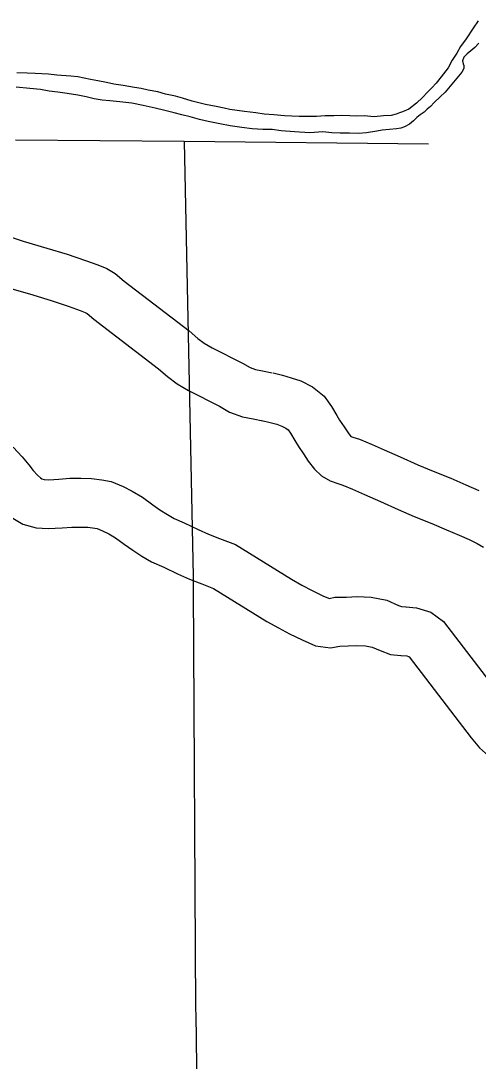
# Model space of a CAD drawing. Extents: x -939622 to -934222, y 1383701 to 1385301.
# Drawn here: x -936415.37 to -936406.94, y 1384636.18 to 1384655.36 of the extents above; entities that cross this region are included whole.
import ezdxf

# ---------------------------------------------------------------- set-up
doc = ezdxf.new("R2010")
doc.units = 0
for name, color, linetype in [('2', 7, 'Continuous'), ('Level 10', 7, 'Continuous'), ('Level 9', 7, 'Continuous')]:
    doc.layers.add(name, color=color, linetype=linetype)

msp = doc.modelspace()

# ---------------------------------------------------------------- linework, layer by layer
at = {"layer": '2'}
for points in [[(-936407.854, 1384653.091), (-936412.353, 1384653.14), (-936415.462, 1384653.164)], [(-936412.353, 1384653.14), (-936412.189, 1384645.117), (-936412.189, 1384644.907), (-936412.147, 1384637.147), (-936412.143, 1384637.024), (-936412.132, 1384636.588)], [(-936412.132, 1384636.588), (-936412.06, 1384630.381)]]:
    msp.add_lwpolyline(points, dxfattribs=at)
at = {"layer": 'Level 10'}
for points in [[(-936415.785, 1384651.452), (-936415.325, 1384651.3), (-936414.886, 1384651.172), (-936414.509, 1384651.058), (-936414.176, 1384650.943), (-936413.947, 1384650.863), (-936413.781, 1384650.793), (-936413.629, 1384650.705), (-936413.459, 1384650.564), (-936412.26, 1384649.644), (-936412.101, 1384649.505), (-936411.986, 1384649.421), (-936411.84, 1384649.333), (-936411.279, 1384649.047), (-936411.142, 1384648.969), (-936411.042, 1384648.932), (-936410.911, 1384648.907), (-936410.733, 1384648.873)], [(-936415.592, 1384650.44), (-936415.142, 1384650.309), (-936414.786, 1384650.202), (-936414.472, 1384650.093), (-936414.271, 1384650.023), (-936414.182, 1384649.985), (-936414.145, 1384649.964), (-936414.021, 1384649.86), (-936412.831, 1384648.948), (-936412.664, 1384648.802), (-936412.485, 1384648.671), (-936412.277, 1384648.546), (-936411.707, 1384648.255), (-936411.521, 1384648.149), (-936411.282, 1384648.062), (-936411.081, 1384648.023), (-936410.904, 1384647.989)], [(-936410.715, 1384648.869), (-936410.544, 1384648.828), (-936410.383, 1384648.782), (-936410.207, 1384648.724), (-936409.988, 1384648.613), (-936409.777, 1384648.442), (-936409.641, 1384648.25), (-936409.543, 1384648.086), (-936409.49, 1384647.996), (-936409.409, 1384647.876), (-936409.334, 1384647.764), (-936409.285, 1384647.699), (-936409.284, 1384647.698), (-936409.248, 1384647.686), (-936409.123, 1384647.647), (-936408.891, 1384647.549), (-936408.667, 1384647.449), (-936408.374, 1384647.321), (-936408.049, 1384647.177), (-936407.769, 1384647.055), (-936407.444, 1384646.926), (-936407.162, 1384646.804), (-936406.927, 1384646.702)], [(-936410.922, 1384647.993), (-936410.773, 1384647.958), (-936410.649, 1384647.922), (-936410.553, 1384647.89), (-936410.48, 1384647.854), (-936410.439, 1384647.82), (-936410.395, 1384647.758), (-936410.317, 1384647.626), (-936410.251, 1384647.515), (-936410.156, 1384647.375), (-936410.069, 1384647.245), (-936409.956, 1384647.092), (-936409.823, 1384646.971), (-936409.667, 1384646.877), (-936409.523, 1384646.829), (-936409.431, 1384646.8), (-936409.251, 1384646.724), (-936409.03, 1384646.625), (-936408.736, 1384646.497), (-936408.411, 1384646.353), (-936408.114, 1384646.224), (-936407.79, 1384646.095), (-936407.52, 1384645.978), (-936407.287, 1384645.877), (-936407.103, 1384645.796), (-936406.958, 1384645.724), (-936406.841, 1384645.657)], [(-936415.509, 1384647.498), (-936415.343, 1384647.321), (-936415.217, 1384647.174), (-936415.137, 1384647.07), (-936415.055, 1384646.984), (-936415, 1384646.933), (-936414.975, 1384646.918), (-936414.934, 1384646.907), (-936414.852, 1384646.901), (-936414.663, 1384646.911), (-936414.465, 1384646.926), (-936414.262, 1384646.928), (-936414.064, 1384646.922), (-936413.873, 1384646.899), (-936413.703, 1384646.87), (-936413.481, 1384646.776), (-936413.311, 1384646.691), (-936413.122, 1384646.58), (-936412.931, 1384646.44), (-936412.801, 1384646.345), (-936412.665, 1384646.26), (-936412.542, 1384646.187), (-936412.353, 1384646.102), (-936412.099, 1384645.982), (-936411.909, 1384645.896), (-936411.706, 1384645.819), (-936411.411, 1384645.705), (-936410.376, 1384645.063), (-936410.184, 1384644.958), (-936409.999, 1384644.859), (-936409.799, 1384644.758), (-936409.698, 1384644.713), (-936409.686, 1384644.712), (-936409.579, 1384644.731), (-936409.366, 1384644.736), (-936409.17, 1384644.745), (-936408.911, 1384644.733), (-936408.622, 1384644.678), (-936408.405, 1384644.583), (-936408.349, 1384644.563), (-936408.267, 1384644.554)], [(-936415.546, 1384646.21), (-936415.327, 1384646.081), (-936415.085, 1384646.015), (-936414.86, 1384645.999), (-936414.605, 1384646.013), (-936414.427, 1384646.026), (-936414.27, 1384646.027), (-936414.132, 1384646.024), (-936414.003, 1384646.008), (-936413.956, 1384646), (-936413.857, 1384645.958), (-936413.742, 1384645.9), (-936413.619, 1384645.828), (-936413.461, 1384645.712), (-936413.304, 1384645.598), (-936413.134, 1384645.492), (-936412.958, 1384645.387), (-936412.729, 1384645.285), (-936412.478, 1384645.166), (-936412.255, 1384645.064), (-936412.028, 1384644.978), (-936411.814, 1384644.895), (-936410.83, 1384644.285), (-936410.614, 1384644.167), (-936410.415, 1384644.06), (-936410.183, 1384643.944), (-936409.938, 1384643.835), (-936409.661, 1384643.802), (-936409.488, 1384643.833), (-936409.335, 1384643.837), (-936409.171, 1384643.844), (-936409.016, 1384643.837), (-936408.889, 1384643.813), (-936408.742, 1384643.748), (-936408.555, 1384643.679), (-936408.36, 1384643.659)], [(-936408.272, 1384644.555), (-936408.077, 1384644.537), (-936407.812, 1384644.457), (-936407.575, 1384644.283), (-936406.366, 1384642.704), (-936406.263, 1384642.58), (-936406.218, 1384642.541), (-936406.215, 1384642.539), (-936406.184, 1384642.531), (-936406.072, 1384642.532), (-936405.628, 1384642.544), (-936402.548, 1384642.566), (-936402.402, 1384642.566), (-936402.169, 1384642.543), (-936401.883, 1384642.426), (-936401.667, 1384642.314), (-936401.499, 1384642.232), (-936401.335, 1384642.167), (-936401.178, 1384642.114), (-936401.047, 1384642.091), (-936400.856, 1384642.079), (-936400.69, 1384642.064), (-936400.568, 1384642.065), (-936400.398, 1384642.067)], [(-936408.356, 1384643.659), (-936408.25, 1384643.649), (-936408.219, 1384643.64), (-936408.211, 1384643.634), (-936407.069, 1384642.142), (-936406.912, 1384641.953), (-936406.748, 1384641.806), (-936406.55, 1384641.693), (-936406.285, 1384641.63), (-936406.056, 1384641.632), (-936405.612, 1384641.644), (-936402.544, 1384641.666), (-936402.445, 1384641.666), (-936402.389, 1384641.661), (-936402.262, 1384641.609), (-936402.071, 1384641.509), (-936401.862, 1384641.408), (-936401.644, 1384641.321), (-936401.401, 1384641.24), (-936401.153, 1384641.195), (-936400.923, 1384641.182), (-936400.728, 1384641.164), (-936400.562, 1384641.165), (-936400.39, 1384641.167)]]:
    msp.add_lwpolyline(points, dxfattribs=at)
at = {"layer": 'Level 9'}
for points in [[(-936406.935, 1384655.365), (-936407.028, 1384655.23), (-936407.16, 1384655.031), (-936407.262, 1384654.89), (-936407.33, 1384654.768), (-936407.414, 1384654.636), (-936407.491, 1384654.499), (-936407.618, 1384654.333), (-936407.714, 1384654.216), (-936407.793, 1384654.13), (-936407.869, 1384654.05), (-936407.962, 1384653.951), (-936408.076, 1384653.848), (-936408.214, 1384653.737), (-936408.33, 1384653.688), (-936408.389, 1384653.666), (-936408.449, 1384653.64), (-936408.538, 1384653.617), (-936408.679, 1384653.613), (-936408.855, 1384653.596), (-936409.039, 1384653.609), (-936409.176, 1384653.606), (-936409.3, 1384653.611), (-936409.447, 1384653.62), (-936409.597, 1384653.613), (-936409.755, 1384653.611), (-936409.917, 1384653.598), (-936410.073, 1384653.597), (-936410.238, 1384653.601), (-936410.505, 1384653.609), (-936410.704, 1384653.631), (-936410.878, 1384653.642), (-936411.032, 1384653.665), (-936411.242, 1384653.692), (-936411.378, 1384653.709), (-936411.516, 1384653.73), (-936411.619, 1384653.751), (-936411.764, 1384653.786), (-936411.963, 1384653.823), (-936412.086, 1384653.85), (-936412.207, 1384653.883), (-936412.383, 1384653.935), (-936412.516, 1384653.977), (-936412.7, 1384654.014)], [(-936406.924, 1384654.953), (-936407, 1384654.87), (-936407.07, 1384654.811), (-936407.141, 1384654.755), (-936407.199, 1384654.696), (-936407.227, 1384654.629), (-936407.214, 1384654.569), (-936407.204, 1384654.539), (-936407.2, 1384654.485), (-936407.237, 1384654.418), (-936407.548, 1384654.049), (-936407.635, 1384653.962), (-936407.747, 1384653.857), (-936407.817, 1384653.786), (-936407.875, 1384653.734), (-936407.931, 1384653.681), (-936408.007, 1384653.631), (-936408.066, 1384653.581), (-936408.127, 1384653.522), (-936408.204, 1384653.46), (-936408.292, 1384653.41), (-936408.364, 1384653.384), (-936408.444, 1384653.37), (-936408.57, 1384653.36), (-936408.705, 1384653.348), (-936408.803, 1384653.33), (-936408.994, 1384653.301), (-936409.147, 1384653.285), (-936409.306, 1384653.292), (-936409.48, 1384653.294), (-936409.633, 1384653.299), (-936409.801, 1384653.315), (-936410.038, 1384653.3), (-936410.32, 1384653.314), (-936410.57, 1384653.337), (-936410.732, 1384653.36), (-936410.906, 1384653.361), (-936411.102, 1384653.374), (-936411.294, 1384653.396), (-936411.508, 1384653.426), (-936411.701, 1384653.463), (-936411.912, 1384653.509), (-936412.075, 1384653.547), (-936412.244, 1384653.593), (-936412.398, 1384653.628), (-936412.54, 1384653.666), (-936412.71, 1384653.71), (-936412.891, 1384653.756), (-936413.111, 1384653.805), (-936413.319, 1384653.847), (-936413.542, 1384653.871), (-936413.722, 1384653.888)], [(-936412.7, 1384654.014), (-936412.842, 1384654.052), (-936413.017, 1384654.087), (-936413.146, 1384654.113), (-936413.273, 1384654.137), (-936413.478, 1384654.174), (-936413.653, 1384654.199), (-936413.785, 1384654.226), (-936413.948, 1384654.258), (-936414.084, 1384654.281), (-936414.316, 1384654.329), (-936414.445, 1384654.344), (-936414.53, 1384654.35), (-936414.701, 1384654.361), (-936414.857, 1384654.378), (-936414.98, 1384654.386), (-936415.101, 1384654.395), (-936415.251, 1384654.397), (-936415.44, 1384654.407)], [(-936413.722, 1384653.888), (-936413.869, 1384653.899), (-936414.011, 1384653.925), (-936414.159, 1384653.96), (-936414.316, 1384653.992), (-936414.512, 1384654.023), (-936414.686, 1384654.048), (-936414.843, 1384654.068), (-936415, 1384654.097), (-936415.198, 1384654.116), (-936415.451, 1384654.139)]]:
    msp.add_lwpolyline(points, dxfattribs=at)

doc.saveas('drawing.dxf')
